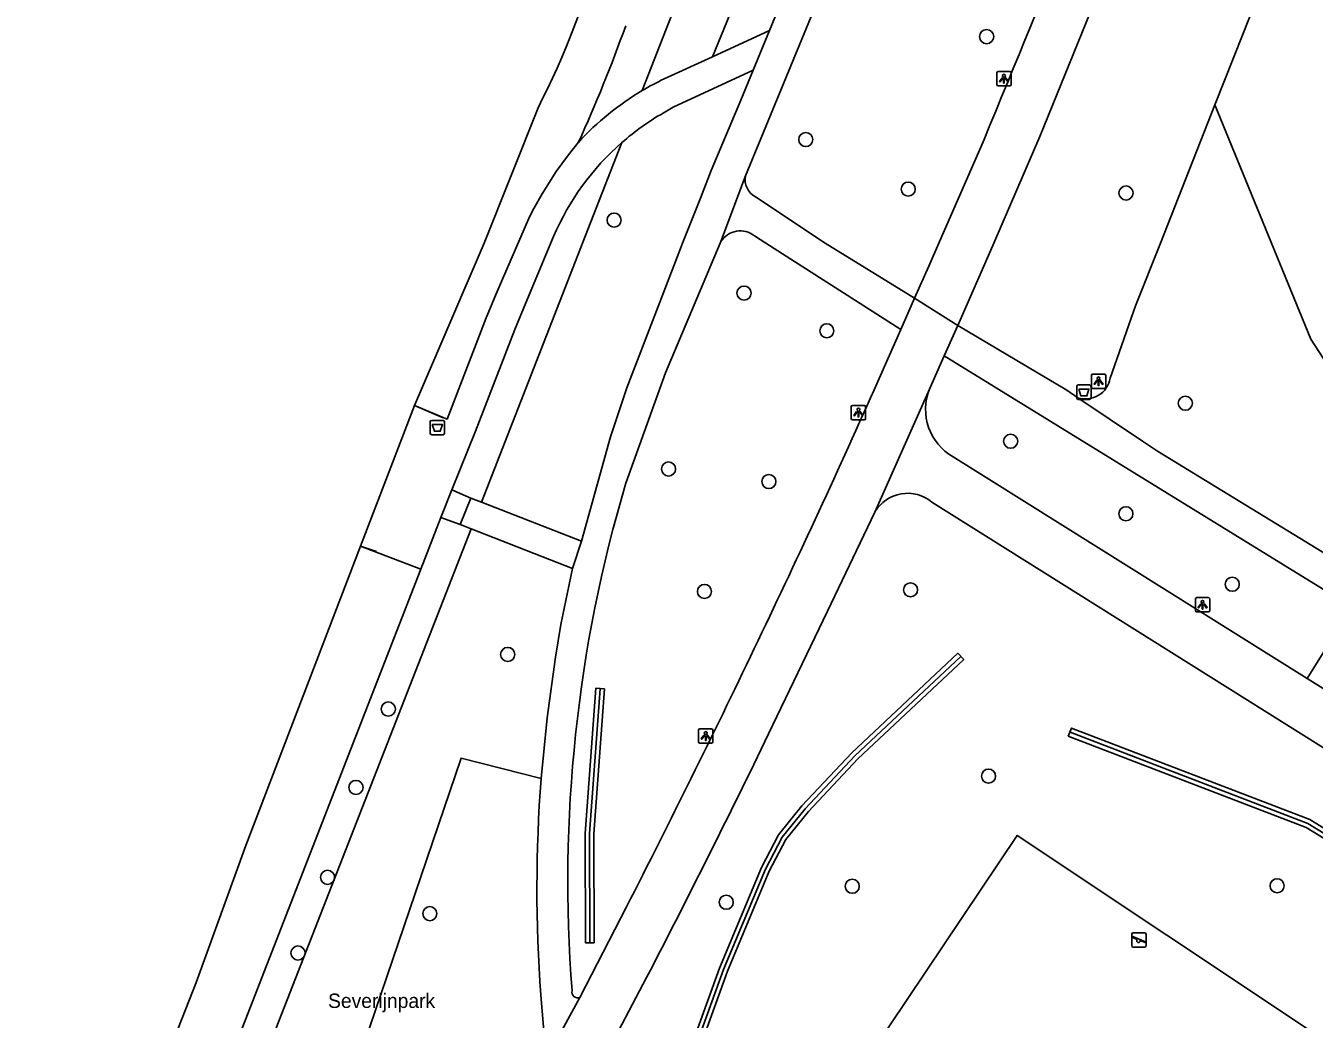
# Model space of a CAD drawing. Extents: x 159040 to 160094, y 381214 to 382518.
# Drawn here: x 159171.5 to 159260.9, y 381696.1 to 381765.1 of the extents above; entities that cross this region are included whole.
import ezdxf

# ---------------------------------------------------------------- set-up
doc = ezdxf.new("R2010")
doc.units = 0
for name, color, linetype in [('IMGEO_Afvalbak', 7, 'Continuous'), ('IMGEO_Boom', 7, 'Continuous'), ('IMGEO_Fietspad_gesloten', 7, 'Continuous'), ('IMGEO_Fietspad_open', 7, 'Continuous'), ('IMGEO_Groenvoorziening', 7, 'Continuous'), ('IMGEO_Hek', 7, 'Continuous'), ('IMGEO_Kademuur', 7, 'Continuous'), ('IMGEO_Lichtpunt', 7, 'Continuous'), ('IMGEO_Openbare_ruimte_label', 7, 'Continuous'), ('IMGEO_Speelvoorziening', 7, 'Continuous'), ('IMGEO_Voetpad_gesloten', 7, 'Continuous'), ('IMGEO_Voetpad_op_trap', 7, 'Continuous'), ('IMGEO_Voetpad_open', 7, 'Continuous'), ('IMGEO_Waterloop', 7, 'Continuous')]:
    doc.layers.add(name, color=color, linetype=linetype)

msp = doc.modelspace()

# ---------------------------------------------------------------- linework, layer by layer
at = {"layer": 'IMGEO_Afvalbak'}
for p, q in [((159244.449, 381739.251), (159244.449, 381740.051)), ((159244.449, 381740.051), (159244.449, 381739.251)), ((159244.549, 381740.151), (159245.339, 381740.151)), ((159245.339, 381740.151), (159244.549, 381740.151)), ((159245.439, 381740.051), (159245.439, 381739.251)), ((159245.439, 381739.251), (159245.439, 381740.051)), ((159245.339, 381739.151), (159244.549, 381739.151)), ((159244.549, 381739.151), (159245.339, 381739.151)), ((159199.556, 381736.793), (159199.556, 381737.593)), ((159199.556, 381737.593), (159199.556, 381736.793)), ((159199.656, 381737.693), (159200.446, 381737.693)), ((159200.446, 381737.693), (159199.656, 381737.693)), ((159200.546, 381737.593), (159200.546, 381736.793)), ((159200.546, 381736.793), (159200.546, 381737.593)), ((159200.446, 381736.693), (159199.656, 381736.693)), ((159199.656, 381736.693), (159200.446, 381736.693))]:
    msp.add_line(p, q, dxfattribs=at)
for points in [[(159244.592, 381739.865), (159245.296, 381739.865), (159245.147, 381739.395), (159244.741, 381739.395), (159244.592, 381739.865)], [(159199.699, 381737.407), (159200.403, 381737.407), (159200.254, 381736.937), (159199.848, 381736.937), (159199.699, 381737.407)]]:
    msp.add_lwpolyline(points, dxfattribs=at)
for centre, start, end in [((159244.549, 381740.051), 90, 180), ((159244.549, 381740.051), 90, 180), ((159245.339, 381740.051), 0, 90), ((159245.339, 381740.051), 360, 90), ((159244.549, 381739.251), 180, 270), ((159244.549, 381739.251), 180, 270), ((159245.339, 381739.251), 270, 0), ((159245.339, 381739.251), 270, 0), ((159199.656, 381737.593), 90, 180), ((159199.656, 381737.593), 90, 180), ((159200.446, 381737.593), 0, 90), ((159200.446, 381737.593), 360, 90), ((159199.656, 381736.793), 180, 270), ((159199.656, 381736.793), 180, 270), ((159200.446, 381736.793), 270, 0), ((159200.446, 381736.793), 270, 0)]:
    msp.add_arc(centre, 0.1, start, end, dxfattribs=at)
at = {"layer": 'IMGEO_Boom'}
for centre in [(159238.189, 381764.34), (159225.633, 381757.192), (159232.744, 381753.753), (159247.867, 381753.482), (159212.321, 381751.6), (159221.344, 381746.533), (159227.093, 381743.914), (159251.985, 381738.882), (159239.857, 381736.244), (159216.102, 381734.315), (159223.069, 381733.444), (159247.862, 381731.208), (159255.245, 381726.31), (159218.598, 381725.812), (159232.904, 381725.923), (159204.934, 381721.435), (159196.643, 381717.645), (159238.323, 381712.986), (159194.398, 381712.204), (159192.425, 381705.959), (159228.861, 381705.336), (159258.361, 381705.369), (159220.111, 381704.226), (159199.528, 381703.436), (159190.373, 381700.704)]:
    msp.add_circle(centre, 0.489, dxfattribs=at)
at = {"layer": 'IMGEO_Fietspad_gesloten'}
for points in [[(159265.624, 381817.98), (159265.238, 381816.981), (159262.666, 381810.334), (159259.294, 381801.63), (159255.761, 381792.533), (159252.432, 381783.859), (159248.874, 381774.767), (159245.41, 381766.074), (159241.89, 381757.405), (159238.687, 381750), (159238.132, 381748.718), (159236.178, 381744.289)], [(159233.19, 381746.18), (159234.166, 381748.393), (159234.867, 381750), (159238.008, 381757.203)], [(159233.19, 381746.18), (159232.23, 381744.004)], [(159236.178, 381744.289), (159233.19, 381746.18)], [(159232.23, 381744.004), (159230.382, 381739.813)], [(159235.244, 381742.173), (159236.178, 381744.289)], [(159235.244, 381742.173), (159234.227, 381739.867)], [(159230.427, 381731.328), (159234.227, 381739.867)], [(159223.052, 381715.926), (159227.148, 381724.441), (159230.427, 381731.328)], [(159213.186, 381703.914), (159209.94, 381697.604)], [(159210.118, 381690.637), (159211.626, 381693.41), (159214.575, 381698.992)], [(159209.94, 381697.604), (159207.598, 381693.323)]]:
    msp.add_lwpolyline(points, dxfattribs=at)
for centre, radius, start, end in [((158230.839, 382176.134), 1090.822, 337.415168, 339.204962), ((158581.243, 382029.799), 710.966, 334.333182, 335.928536), ((158563.942, 382036.134), 729.307, 332.901045, 334.47332), ((158617.275, 382008.583), 672.766, 332.601469, 334.214305)]:
    msp.add_arc(centre, radius, start, end, dxfattribs=at)
at = {"layer": 'IMGEO_Fietspad_open'}
for points in [[(159235.871, 381735.161), (159260.444, 381719.762)], [(159279.407, 381703.769), (159234.387, 381732.021)], [(159260.444, 381719.762), (159262.546, 381718.445)]]:
    msp.add_lwpolyline(points, dxfattribs=at)
for centre, radius, start, end in [((159237.723, 381738.448), 3.773, 157.9072, 240.60563), ((159232.703, 381729.986), 2.642, 50.39137, 149.46112)]:
    msp.add_arc(centre, radius, start, end, dxfattribs=at)
at = {"layer": 'IMGEO_Groenvoorziening'}
for points in [[(159214.278, 381760.596), (159232.524, 381807.286)], [(159219.145, 381762.943), (159236.678, 381805.789)], [(159271.361, 381803.577), (159255.992, 381764.547), (159254.046, 381759.615)], [(159246.771, 381740.627), (159248.53, 381745.637), (159250.252, 381750), (159254.046, 381759.615)], [(159254.046, 381759.615), (159260.693, 381743.327), (159266.405, 381734.562), (159282.762, 381724.205), (159299.545, 381713.576), (159301.255, 381712.388), (159329.506, 381694.484), (159334.296, 381691.448), (159363.507, 381691.862)], [(159203.109, 381732.003), (159210.711, 381751.47), (159212.87, 381756.993)], [(159202.391, 381730.163), (159177.215, 381665.691)], [(159175.298, 381666.445), (159177.514, 381672.395), (159198.897, 381727.348)], [(159218.484, 381694.696), (159217.92, 381694.899), (159219.633, 381699.655), (159222.556, 381706.647), (159223.745, 381708.918), (159225.359, 381710.918), (159228.826, 381714.614), (159236.192, 381721.523), (159236.602, 381721.085), (159229.25, 381714.19), (159225.811, 381710.524), (159224.249, 381708.588), (159223.1, 381706.391), (159220.193, 381699.437), (159218.484, 381694.696)], [(159211.65, 381719.046), (159211.052, 381719.089), (159210.32, 381709.004), (159210.336, 381701.411), (159210.936, 381701.412), (159210.92, 381708.982), (159211.65, 381719.046)], [(159243.856, 381715.767), (159244.071, 381716.327), (159260.635, 381709.968), (159262.836, 381708.616), (159264.619, 381706.785), (159266.156, 381704.742), (159270.235, 381698.359), (159272.745, 381693.954), (159272.224, 381693.657), (159269.721, 381698.049), (159265.662, 381704.4), (159264.163, 381706.393), (159262.458, 381708.144), (159260.369, 381709.428), (159243.856, 381715.767)], [(159200.711, 381680.823), (159194.149, 381692.03), (159201.695, 381714.239), (159207.255, 381712.812)], [(159243.346, 381668.514), (159222.578, 381682.432), (159240.298, 381708.872), (159261.103, 381695.01), (159243.346, 381668.514)]]:
    msp.add_lwpolyline(points, dxfattribs=at)
for centre, radius, start, end in [((159117.344, 381799.205), 101.675, 335.47488, 340.39852), ((159245.068, 381740.908), 1.726, 251.85885, 350.64592)]:
    msp.add_arc(centre, radius, start, end, dxfattribs=at)
at = {"layer": 'IMGEO_Hek'}
for points in [[(159218.203, 381694.801), (159219.913, 381699.546), (159222.828, 381706.519), (159223.997, 381708.753), (159225.585, 381710.721), (159229.038, 381714.402), (159236.393, 381721.3)], [(159210.636, 381701.428), (159210.62, 381708.993), (159211.35, 381719.053)], [(159243.986, 381716.038), (159260.502, 381709.698), (159262.647, 381708.38), (159264.391, 381706.589), (159265.909, 381704.571), (159269.978, 381698.204), (159272.474, 381693.824)]]:
    msp.add_lwpolyline(points, dxfattribs=at)
at = {"layer": 'IMGEO_Kademuur'}
msp.add_lwpolyline([(159195.828, 381728.595), (159194.712, 381728.945), (159198.464, 381738.718), (159200.45, 381737.866)], dxfattribs=at)
at = {"layer": 'IMGEO_Lichtpunt'}
for p, q in [((159238.895, 381761.826), (159238.895, 381761.019)), ((159238.895, 381761.826), (159238.895, 381761.019)), ((159239.797, 381761.921), (159238.989, 381761.921)), ((159239.797, 381761.921), (159238.989, 381761.921)), ((159239.891, 381761.019), (159239.891, 381761.826)), ((159239.891, 381761.019), (159239.891, 381761.826)), ((159238.989, 381760.925), (159239.797, 381760.925)), ((159238.989, 381760.925), (159239.797, 381760.925)), ((159245.46, 381740.812), (159245.46, 381740.005)), ((159245.46, 381740.812), (159245.46, 381740.005)), ((159246.362, 381740.907), (159245.554, 381740.907)), ((159246.362, 381740.907), (159245.554, 381740.907)), ((159246.456, 381740.005), (159246.456, 381740.812)), ((159246.456, 381740.005), (159246.456, 381740.812)), ((159245.554, 381739.911), (159246.362, 381739.911)), ((159245.554, 381739.911), (159246.362, 381739.911)), ((159228.79, 381738.637), (159228.79, 381737.83)), ((159228.79, 381738.637), (159228.79, 381737.83)), ((159229.692, 381738.732), (159228.884, 381738.732)), ((159229.692, 381738.732), (159228.884, 381738.732)), ((159229.786, 381737.83), (159229.786, 381738.637)), ((159229.786, 381737.83), (159229.786, 381738.637)), ((159228.884, 381737.736), (159229.692, 381737.736)), ((159228.884, 381737.736), (159229.692, 381737.736)), ((159252.683, 381725.288), (159252.683, 381724.481)), ((159252.683, 381725.288), (159252.683, 381724.481)), ((159253.585, 381725.383), (159252.777, 381725.383)), ((159253.585, 381725.383), (159252.777, 381725.383)), ((159253.679, 381724.481), (159253.679, 381725.288)), ((159253.679, 381724.481), (159253.679, 381725.288)), ((159252.777, 381724.387), (159253.585, 381724.387)), ((159252.777, 381724.387), (159253.585, 381724.387)), ((159218.185, 381716.177), (159218.185, 381715.37)), ((159218.185, 381716.177), (159218.185, 381715.37)), ((159219.087, 381716.272), (159218.279, 381716.272)), ((159219.087, 381716.272), (159218.279, 381716.272)), ((159219.181, 381715.37), (159219.181, 381716.177)), ((159219.181, 381715.37), (159219.181, 381716.177)), ((159218.279, 381715.276), (159219.087, 381715.276)), ((159218.279, 381715.276), (159219.087, 381715.276))]:
    msp.add_line(p, q, dxfattribs=at)
for points in [[(159239.269, 381761.49), (159239.308, 381761.462), (159239.12, 381761.2), (159239.082, 381761.227), (159239.269, 381761.49)], [(159239.371, 381761.442), (159239.418, 381761.442), (159239.418, 381761.12), (159239.371, 381761.12), (159239.371, 381761.442)], [(159239.481, 381761.462), (159239.519, 381761.489), (159239.706, 381761.227), (159239.667, 381761.199), (159239.481, 381761.462)], [(159245.834, 381740.476), (159245.873, 381740.448), (159245.685, 381740.186), (159245.647, 381740.213), (159245.834, 381740.476)], [(159245.936, 381740.428), (159245.983, 381740.428), (159245.983, 381740.106), (159245.936, 381740.106), (159245.936, 381740.428)], [(159246.046, 381740.448), (159246.084, 381740.475), (159246.271, 381740.213), (159246.232, 381740.185), (159246.046, 381740.448)], [(159229.164, 381738.301), (159229.203, 381738.273), (159229.015, 381738.011), (159228.977, 381738.038), (159229.164, 381738.301)], [(159229.266, 381738.253), (159229.313, 381738.253), (159229.313, 381737.931), (159229.266, 381737.931), (159229.266, 381738.253)], [(159229.376, 381738.273), (159229.414, 381738.3), (159229.601, 381738.038), (159229.562, 381738.01), (159229.376, 381738.273)], [(159253.057, 381724.952), (159253.096, 381724.924), (159252.908, 381724.662), (159252.87, 381724.689), (159253.057, 381724.952)], [(159253.159, 381724.904), (159253.206, 381724.904), (159253.206, 381724.582), (159253.159, 381724.582), (159253.159, 381724.904)], [(159253.269, 381724.924), (159253.307, 381724.951), (159253.494, 381724.689), (159253.455, 381724.661), (159253.269, 381724.924)], [(159218.559, 381715.841), (159218.598, 381715.813), (159218.41, 381715.551), (159218.372, 381715.578), (159218.559, 381715.841)], [(159218.661, 381715.793), (159218.708, 381715.793), (159218.708, 381715.471), (159218.661, 381715.471), (159218.661, 381715.793)], [(159218.771, 381715.813), (159218.809, 381715.84), (159218.996, 381715.578), (159218.957, 381715.55), (159218.771, 381715.813)]]:
    msp.add_lwpolyline(points, dxfattribs=at)
for centre in [(159239.394, 381761.624), (159245.959, 381740.61), (159229.289, 381738.435), (159253.182, 381725.086), (159218.684, 381715.975)]:
    msp.add_circle(centre, 0.0994, dxfattribs=at)
for centre, start, end in [((159238.989, 381761.826), 90, 180), ((159238.989, 381761.826), 90, 180), ((159239.797, 381761.826), 0, 90), ((159239.797, 381761.826), 0, 90), ((159238.989, 381761.019), 180, 270), ((159238.989, 381761.019), 180, 270), ((159239.797, 381761.019), 270, 0), ((159239.797, 381761.019), 270, 360), ((159245.554, 381740.812), 90, 180), ((159245.554, 381740.812), 90, 180), ((159246.362, 381740.812), 0, 90), ((159246.362, 381740.812), 0, 90), ((159245.554, 381740.005), 180, 270), ((159245.554, 381740.005), 180, 270), ((159246.362, 381740.005), 270, 0), ((159246.362, 381740.005), 270, 360), ((159228.884, 381738.637), 90, 180), ((159228.884, 381738.637), 90, 180), ((159229.692, 381738.637), 0, 90), ((159229.692, 381738.637), 0, 90), ((159228.884, 381737.83), 180, 270), ((159228.884, 381737.83), 180, 270), ((159229.692, 381737.83), 270, 0), ((159229.692, 381737.83), 270, 360), ((159252.777, 381725.288), 90, 180), ((159252.777, 381725.288), 90, 180), ((159253.585, 381725.288), 0, 90), ((159253.585, 381725.288), 0, 90), ((159252.777, 381724.481), 180, 270), ((159252.777, 381724.481), 180, 270), ((159253.585, 381724.481), 270, 0), ((159253.585, 381724.481), 270, 360), ((159218.279, 381716.177), 90, 180), ((159218.279, 381716.177), 90, 180), ((159219.087, 381716.177), 0, 90), ((159219.087, 381716.177), 0, 90), ((159218.279, 381715.37), 180, 270), ((159218.279, 381715.37), 180, 270), ((159219.087, 381715.37), 270, 0), ((159219.087, 381715.37), 270, 360)]:
    msp.add_arc(centre, 0.0946, start, end, dxfattribs=at)
at = {"layer": 'IMGEO_Speelvoorziening'}
for p, q in [((159248.265, 381701.213), (159248.265, 381702.013)), ((159248.265, 381702.013), (159248.265, 381701.213)), ((159248.648, 381701.641), (159248.309, 381701.778)), ((159248.334, 381701.838), (159249.21, 381701.485)), ((159248.365, 381702.113), (159249.155, 381702.113)), ((159249.155, 381702.113), (159248.365, 381702.113)), ((159249.186, 381701.425), (159248.846, 381701.562)), ((159249.255, 381702.013), (159249.255, 381701.213)), ((159249.255, 381701.213), (159249.255, 381702.013)), ((159249.155, 381701.113), (159248.365, 381701.113)), ((159248.365, 381701.113), (159249.155, 381701.113))]:
    msp.add_line(p, q, dxfattribs=at)
for centre, radius, start, end in [((159248.365, 381702.013), 0.1, 90, 180), ((159248.365, 381702.013), 0.1, 90, 180), ((159248.322, 381701.808), 0.0327, 68.07798, 248.07798), ((159248.727, 381701.551), 0.12, 130.99278, 5.16318), ((159249.155, 381702.013), 0.1, 0, 90), ((159249.155, 381702.013), 0.1, 360, 90), ((159248.365, 381701.213), 0.1, 180, 270), ((159248.365, 381701.213), 0.1, 180, 270), ((159249.155, 381701.213), 0.1, 270, 0), ((159249.155, 381701.213), 0.1, 270, 0), ((159249.198, 381701.455), 0.0327, 248.07798, 68.07798)]:
    msp.add_arc(centre, radius, start, end, dxfattribs=at)
at = {"layer": 'IMGEO_Voetpad_gesloten'}
for points in [[(159221.44, 381754.675), (159250, 381824.014), (159281.986, 381900.693), (159297.9, 381940.455)], [(159239.53, 381804.761), (159223.106, 381764.764)], [(159223.106, 381764.764), (159219.145, 381762.943)], [(159221.976, 381762.012), (159223.106, 381764.764)], [(159219.145, 381762.943), (159215.788, 381761.4)], [(159221.976, 381762.012), (159221.116, 381759.918), (159219.058, 381755.041), (159218.32, 381753.132), (159217.078, 381750), (159216.933, 381749.634), (159213.209, 381739.961), (159212.069, 381736.55), (159210.068, 381729.292)], [(159215.723, 381759.031), (159216.418, 381759.432), (159221.976, 381762.012)], [(159198.464, 381738.718), (159200.726, 381737.777), (159203.449, 381744.801), (159204.201, 381746.632), (159206.453, 381751.819), (159206.739, 381752.412), (159207.322, 381753.422), (159208.293, 381754.977), (159209.148, 381756.143), (159209.846, 381757)], [(159219.743, 381750.107), (159221.44, 381754.675)], [(159222.134, 381753.207), (159226.981, 381750), (159233.19, 381746.18)], [(159201.051, 381732.867), (159202.689, 381736.951), (159205.423, 381743.998), (159206.2, 381745.86), (159208.125, 381750.453)], [(159213.138, 381733.334), (159215.893, 381740.993), (159219.698, 381750), (159219.743, 381750.107)], [(159232.23, 381744.004), (159222.867, 381750), (159222.063, 381750.515)], [(159236.178, 381744.289), (159243.752, 381739.789), (159244.53, 381739.267)], [(159262.77, 381725.215), (159262.42, 381725.437), (159235.244, 381742.173)], [(159297.713, 381706.096), (159294.748, 381708.002), (159267.638, 381725.432), (159264.395, 381726.791), (159250.053, 381735.56), (159249.022, 381736.252), (159244.53, 381739.267)], [(159194.712, 381728.945), (159198.464, 381738.718)], [(159200.3, 381730.95), (159201.051, 381732.867)], [(159198.897, 381727.348), (159200.3, 381730.95)], [(159210.068, 381729.292), (159209.429, 381727.403)], [(159194.712, 381728.945), (159198.897, 381727.348)], [(159207.255, 381712.812), (159207.669, 381717.039), (159208.262, 381721.245), (159208.616, 381723.52), (159209.429, 381727.403)], [(159260.444, 381719.762), (159262.896, 381723.699)], [(159207.239, 381697.791), (159207.598, 381693.323)]]:
    msp.add_lwpolyline(points, dxfattribs=at)
for centre, radius, start, end in [((159224.064, 381744.005), 19.262, 120.53519, 137.57461), ((159223.967, 381744.22), 19.027, 115.45656, 120.6096), ((159224.79, 381743.322), 18.138, 119.99309, 131.08606), ((159224.739, 381743.39), 18.053, 131.10628, 156.96931), ((159222.827, 381754.433), 1.408, 170.08792, 240.51716), ((159221.087, 381749.265), 1.586, 52.00894, 147.93939), ((159306.069, 381705.676), 96.959, 163.42575, 184.49008), ((159306.766, 381705.195), 99.802, 175.62313, 184.25481), ((159209.813, 381697.999), 0.415, 168.057, 287.81435)]:
    msp.add_arc(centre, radius, start, end, dxfattribs=at)
at = {"layer": 'IMGEO_Voetpad_op_trap'}
for points in [[(159202.366, 381732.292), (159201.051, 381732.867)], [(159200.3, 381730.95), (159201.635, 381730.459)]]:
    msp.add_lwpolyline(points, dxfattribs=at)
at = {"layer": 'IMGEO_Voetpad_open'}
for points in [[(159201.635, 381730.459), (159202.366, 381732.292)], [(159202.366, 381732.292), (159203.109, 381732.003)], [(159203.109, 381732.003), (159210.068, 381729.292)], [(159202.391, 381730.163), (159201.635, 381730.459)], [(159209.429, 381727.403), (159202.391, 381730.163)]]:
    msp.add_lwpolyline(points, dxfattribs=at)
at = {"layer": 'IMGEO_Waterloop'}
for points in [[(159198.464, 381738.718), (159203.298, 381750), (159207.042, 381759.397)], [(159171.471, 381667.945), (159171.502, 381668.013), (159175.224, 381678.08), (159183.302, 381698.659), (159186.756, 381708.175), (159194.712, 381728.945)]]:
    msp.add_lwpolyline(points, dxfattribs=at)
msp.add_arc((159155.612, 381785.658), 57.746, 332.95078, 345.07738, dxfattribs=at)

# ---------------------------------------------------------------- texts
at = {"layer": 'IMGEO_Openbare_ruimte_label'}
msp.add_text('Severijnpark', height=1, dxfattribs=at).set_placement((159192.463, 381696.886))

doc.saveas('drawing.dxf')
